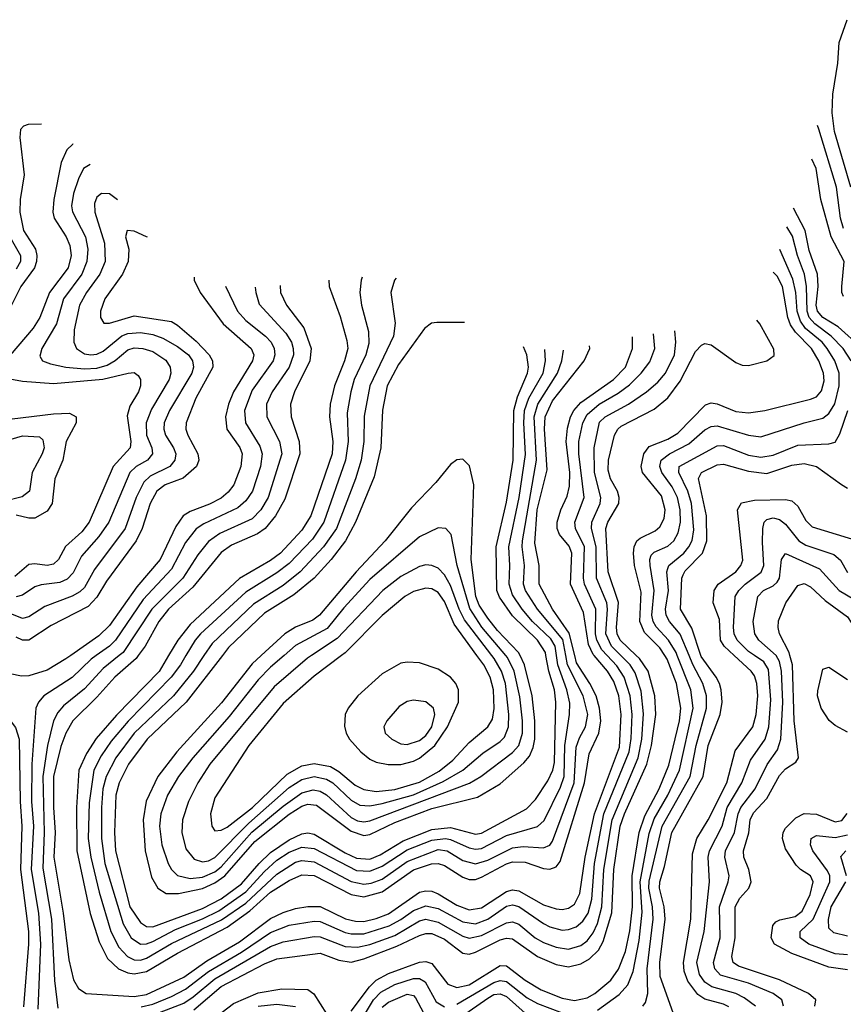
# Model space of a CAD drawing. Header units: inches. Extents: x 990535 to 1117859, y 769386 to 892122.
# Tile 294 of 656: x 1033821 to 1036476, y 878876 to 882050. Entities that reach past the tile are written whole.
import ezdxf

# ---------------------------------------------------------------- set-up
doc = ezdxf.new("R2010")
doc.units = ezdxf.units.IN
doc.header["$MEASUREMENT"] = 0
doc.layers.add('B0837', color=7, linetype='Continuous')
doc.layers.add('B0838', color=7, linetype='Continuous')

msp = doc.modelspace()

# ---------------------------------------------------------------- linework, layer by layer
at = {"layer": 'B0837', "color": 5}
for points, elevation in [([(1033985.3, 880000), (1033970, 879989.2), (1033910, 879952.9), (1033850, 879934.2), (1033826.4, 879933.6), (1033790, 879941), (1033730, 879979.5), (1033710, 879982.3), (1033668.3, 879971.7), (1033645.5, 879950), (1033641.9, 879930), (1033646.9, 879910), (1033670.1, 879870), (1033714.8, 879830), (1033790.1, 879790.1), (1033807.9, 879767.9), (1033818.9, 879730), (1033822.3, 879530), (1033828.3, 879450), (1033823, 879310), (1033848.9, 879110), (1033849.8, 879070), (1033833, 878867)], 4120), ([(1034067.9, 880000), (1034051.6, 879988.4), (1033990, 879929.6), (1033899.2, 879870), (1033881.2, 879850), (1033872.7, 879830), (1033859.8, 879650), (1033859.3, 879530), (1033865.2, 879450), (1033857.9, 879310), (1033881.4, 879170), (1033887.9, 879070), (1033879.6, 878860.4)], 4140), ([(1034142, 880000), (1034090, 879958.8), (1034030, 879893.1), (1033961.9, 879838.1), (1033943.4, 879816.6), (1033930.4, 879790), (1033910.4, 879709.6), (1033895.8, 879610), (1033900.2, 879430), (1033895, 879315), (1033923.6, 879150), (1033932.9, 878952.9), (1033943.5, 878863.5)], 4160), ([(1034203.1, 880000), (1034195.9, 879990), (1034127.8, 879930), (1034070, 879865.5), (1033992.4, 879790), (1033969.7, 879750.3), (1033953.7, 879706.3), (1033929.9, 879610), (1033929.9, 879510.1), (1033935.4, 879430), (1033931.2, 879350), (1033961.4, 879170), (1033978.8, 879018.8), (1033994.9, 878954.9), (1034010, 878926.4), (1034035.3, 878910), (1034190, 878901.3), (1034230, 878906.8), (1034350, 878963.5), (1034424.7, 879015.3), (1034530, 879077.1), (1034630, 879151.8), (1034670, 879171.8), (1034710, 879184.1), (1034750, 879191.4), (1034790, 879190.5), (1034871.2, 879151.2), (1034903.2, 879143.2), (1034930, 879143), (1034970, 879151.8), (1035010, 879167.6), (1035110, 879236.9), (1035130, 879241.7), (1035150, 879239.9), (1035170, 879231.3), (1035230, 879195), (1035270, 879180.5), (1035310, 879186.3), (1035390, 879239.7), (1035410, 879244.7), (1035430, 879241.7), (1035510, 879195.9), (1035550, 879183), (1035570, 879181.4), (1035590, 879185.3), (1035610, 879198.9), (1035627.2, 879232.8), (1035644.1, 879350), (1035673.5, 879490), (1035754.8, 879705.2), (1035760.5, 879810), (1035752.2, 879870), (1035736.8, 879916.8), (1035716, 879950), (1035673.3, 880000)], 4180), ([(1034301.1, 880000), (1034270.9, 879949.1), (1034132.5, 879807.5), (1034067.5, 879732.5), (1034036.1, 879683.9), (1034011.3, 879630), (1034004.2, 879510), (1034005.5, 879370), (1034048.3, 879168.3), (1034076.8, 879076.8), (1034103.8, 879023.8), (1034139.6, 878990), (1034170, 878976.8), (1034190, 878973.5), (1034230, 878981.6), (1034330, 879040.3), (1034490, 879124.2), (1034562.7, 879177.3), (1034630, 879237.3), (1034690, 879275.3), (1034730, 879292.8), (1034770, 879290.7), (1034890, 879229.4), (1034930, 879222.6), (1034990, 879238.4), (1035090, 879308.9), (1035148, 879328), (1035170, 879329.1), (1035190, 879323.4), (1035250, 879285.5), (1035270, 879278), (1035290, 879278.5), (1035310, 879285.3), (1035390, 879328.7), (1035410, 879335), (1035450, 879334), (1035510, 879313.9), (1035530, 879311.5), (1035550, 879318.4), (1035563.8, 879336.2), (1035642, 879590), (1035657.1, 879682.9), (1035688.3, 879750), (1035694.1, 879790), (1035690.1, 879830), (1035679, 879870), (1035659.4, 879910), (1035616.2, 879976.2), (1035610.3, 880000)], 4220), ([(1034357, 880000), (1034339.2, 879970), (1034309, 879930), (1034171, 879789), (1034116, 879724), (1034083.3, 879676.7), (1034060.4, 879630), (1034045.3, 879525.3), (1034042, 879410), (1034050.2, 879350), (1034077.1, 879237.1), (1034114.7, 879110), (1034140.2, 879060.2), (1034168.5, 879030), (1034190, 879019.1), (1034210, 879017.8), (1034230, 879024), (1034310, 879071.8), (1034472, 879148), (1034550, 879201.9), (1034650, 879294.7), (1034710, 879334), (1034730, 879339.7), (1034770, 879335.2), (1034890, 879271.5), (1034930, 879263), (1034954.1, 879265.9), (1034990, 879279), (1035070, 879336.5), (1035170, 879374.3), (1035199, 879370), (1035250, 879339.8), (1035290, 879328.8), (1035330, 879340.8), (1035410, 879380.6), (1035443.9, 879383.9), (1035510, 879380.4), (1035530, 879389.2), (1035538.7, 879401.3), (1035608, 879590), (1035615.3, 879704.7), (1035625.4, 879734.6), (1035644.8, 879770), (1035652.7, 879810), (1035637, 879870), (1035586.7, 879970), (1035581.2, 880000)], 4240), ([(1034414.8, 880000), (1034381, 879950), (1034316.5, 879870), (1034190, 879749.9), (1034130.9, 879670), (1034099.4, 879610), (1034089, 879570), (1034084.3, 879510), (1034084.3, 879410), (1034095.7, 879330), (1034154.7, 879134.7), (1034180.8, 879090), (1034210, 879069.5), (1034230, 879070.1), (1034250, 879077.7), (1034322.8, 879117.2), (1034410, 879150.9), (1034462.8, 879177.2), (1034550, 879238), (1034610, 879303.6), (1034650, 879339.9), (1034690, 879366.5), (1034730, 879382.5), (1034770, 879378.3), (1034906.7, 879306.7), (1034950, 879304.7), (1034990, 879320.6), (1035070, 879373.8), (1035150, 879404.5), (1035193.6, 879410), (1035210, 879407), (1035270, 879380.2), (1035290, 879375.8), (1035310, 879378), (1035390, 879420.4), (1035490, 879449), (1035512.2, 879467.8), (1035564.3, 879575.7), (1035575.8, 879610), (1035578.7, 879710), (1035593.3, 879810), (1035594, 879846), (1035585.3, 879890), (1035555.3, 879970), (1035551.5, 880000)], 4260), ([(1034474.3, 880000), (1034357.3, 879850), (1034231.4, 879730), (1034171.4, 879650), (1034141.7, 879590), (1034130.8, 879550), (1034126.9, 879430), (1034130.3, 879370), (1034175.8, 879190), (1034210, 879139.9), (1034230, 879126.3), (1034250, 879125.4), (1034410, 879184.2), (1034470, 879215.4), (1034536.3, 879263.7), (1034593.1, 879330), (1034630, 879365.2), (1034690, 879405.9), (1034730, 879425.6), (1034750, 879428.4), (1034770, 879423.7), (1034870, 879363.8), (1034906.7, 879346.7), (1034950, 879343.7), (1034982.8, 879357.2), (1035056.8, 879403.2), (1035150, 879439.4), (1035210, 879445.4), (1035290, 879424.7), (1035310, 879427.5), (1035454.4, 879505.6), (1035483.8, 879536.2), (1035524.1, 879595.9), (1035539.8, 879630), (1035544.9, 879655.1), (1035549.6, 879850), (1035545.2, 879890), (1035526.5, 879950), (1035517.6, 880000)], 4280), ([(1034212.6, 878867.4), (1034250, 878876.5), (1034310, 878901.3), (1034355.7, 878924.3), (1034430, 878981.8), (1034536.5, 879043.5), (1034630, 879107.1), (1034690, 879131), (1034770, 879143.6), (1034790, 879142.4), (1034870, 879107.3), (1034890, 879102.5), (1034930, 879103.3), (1035011.6, 879128.4), (1035050, 879149.2), (1035090, 879178.4), (1035130, 879192.8), (1035170, 879184.4), (1035250, 879141.8), (1035290, 879135.2), (1035330, 879150), (1035390, 879191.8), (1035410, 879196.8), (1035430, 879191.4), (1035510, 879135.8), (1035530, 879125.6), (1035570, 879115.2), (1035590, 879116.3), (1035614.6, 879125.4), (1035636.5, 879143.5), (1035653.5, 879170), (1035665.2, 879214.8), (1035673.9, 879330), (1035704.5, 879490), (1035785.9, 879690), (1035792.3, 879732.3), (1035795, 879810), (1035789, 879870), (1035770.2, 879930), (1035746.5, 879966.5), (1035715.2, 880000)], 4160), ([(1034599.5, 880000), (1034570, 879973), (1034472, 879848), (1034327.4, 879690), (1034266.3, 879610), (1034229, 879531), (1034218.8, 879470), (1034224.9, 879370), (1034245.6, 879285.6), (1034265.8, 879250), (1034293.3, 879233.3), (1034332.7, 879232.7), (1034410, 879249.1), (1034450, 879267.5), (1034482.1, 879290), (1034579.4, 879400.6), (1034690, 879488.4), (1034730, 879514), (1034750, 879521.3), (1034778, 879518), (1034890, 879433.8), (1034930, 879420.3), (1034950, 879422.6), (1035030, 879461.9), (1035150, 879507.2), (1035296.8, 879543.2), (1035370, 879586.1), (1035445.9, 879654.1), (1035464.1, 879675.9), (1035476.4, 879703.6), (1035481.5, 879730), (1035481.4, 879790), (1035472.7, 879870), (1035448.1, 879970), (1035433.9, 880000)], 4320), ([(1034230, 878833.5), (1034350, 878879.4), (1034380.5, 878899.5), (1034450, 878958.1), (1034630, 879062.1), (1034670, 879077.3), (1034770, 879094.4), (1034790, 879093.1), (1034870, 879062.5), (1034910, 879059.7), (1034950, 879068.9), (1035030, 879098), (1035110, 879145.2), (1035130, 879150), (1035170, 879140.5), (1035250, 879095), (1035270, 879089.3), (1035310, 879097.3), (1035390, 879138.8), (1035410, 879141.7), (1035430, 879134.4), (1035483, 879090), (1035510, 879074.6), (1035550, 879059.6), (1035590, 879053.1), (1035630, 879065.5), (1035650, 879080.3), (1035670, 879106.2), (1035683.6, 879136.4), (1035697.6, 879190), (1035704, 879310), (1035730.6, 879470), (1035814.5, 879670), (1035826.2, 879730), (1035831.9, 879811.9), (1035824.8, 879884.8), (1035804.8, 879944.8), (1035789.3, 879970), (1035759.2, 880000)], 4140), ([(1034673.2, 880000), (1034630, 879962.6), (1034590, 879921.7), (1034496.3, 879803.7), (1034378.8, 879670), (1034333.4, 879610), (1034297.8, 879550), (1034276, 879490), (1034271.9, 879450), (1034279.6, 879390), (1034299.3, 879330), (1034310.6, 879310), (1034330, 879290.6), (1034370, 879281), (1034410, 879285.2), (1034450, 879303.2), (1034470, 879319.2), (1034569.3, 879430.7), (1034670, 879514), (1034730, 879557.1), (1034766.8, 879566.8), (1034790, 879562.8), (1034810.5, 879550.5), (1034890, 879478.2), (1034910, 879467.4), (1034930, 879463.9), (1034950, 879467.3), (1035271.3, 879588.7), (1035307.2, 879610), (1035410, 879687), (1035430, 879709.7), (1035442.4, 879750), (1035442.3, 879790), (1035433.6, 879866.4), (1035415, 879950), (1035393.5, 879993.5), (1035388.1, 880000)], 4340), ([(1034761.6, 880000), (1034748.6, 879991.4), (1034641.1, 879898.9), (1034433.9, 879650), (1034394.9, 879590), (1034364.9, 879530), (1034345.9, 879470), (1034343.1, 879430), (1034356.9, 879376.9), (1034383.9, 879343.9), (1034410, 879334.6), (1034430, 879337.8), (1034450, 879348.8), (1034560, 879460), (1034690, 879574.2), (1034730, 879600.3), (1034770, 879610.3), (1034810, 879601.6), (1034830, 879589.5), (1034890, 879533.3), (1034917.8, 879517.8), (1034950, 879515.2), (1034990, 879522.7), (1035090, 879551), (1035185.9, 879594.1), (1035249.1, 879630.9), (1035314.2, 879685.8), (1035370, 879722.6), (1035383.6, 879736.4), (1035396.8, 879770), (1035397.5, 879810), (1035386.7, 879910), (1035374.3, 879950), (1035350.6, 879990), (1035343, 880000)], 4360), ([(1034382, 878858), (1034470, 878933.1), (1034610, 879006.5), (1034650, 879022.6), (1034790, 879040.2), (1034850, 879017.8), (1034890, 879011.6), (1034930, 879022.1), (1035037.2, 879062.8), (1035110, 879097.6), (1035130, 879103.9), (1035150, 879103.4), (1035190, 879085.7), (1035250, 879040.8), (1035270, 879037.8), (1035290, 879043.4), (1035370, 879083.9), (1035390, 879089.2), (1035410, 879087.2), (1035490, 879029.3), (1035550, 879004), (1035590, 878996.2), (1035630, 879005.7), (1035658.1, 879021.9), (1035686.7, 879050), (1035702.3, 879077.7), (1035729.4, 879170.6), (1035736, 879310), (1035757.3, 879450), (1035770.3, 879490), (1035842.6, 879650), (1035857.4, 879710), (1035872, 879810), (1035868.1, 879870), (1035846.7, 879950), (1035819.3, 879990), (1035808.9, 880000)], 4120), ([(1034858.2, 880000), (1034770, 879933.4), (1034670, 879845.1), (1034559.9, 879710), (1034450, 879540.8), (1034435.7, 879490), (1034440.1, 879450), (1034450, 879434.7), (1034470, 879437.1), (1034490, 879446.4), (1034571.2, 879510), (1034682.7, 879617.3), (1034730, 879644.6), (1034770, 879652), (1034822.5, 879642.5), (1034850, 879626.6), (1034902.1, 879582.1), (1034930, 879567.7), (1034970, 879562.2), (1035030, 879568.4), (1035110, 879592.3), (1035173.2, 879626.8), (1035217.6, 879662.4), (1035270, 879719.9), (1035329.7, 879770.3), (1035344.8, 879795.2), (1035350.8, 879829.2), (1035348.3, 879890), (1035338, 879930), (1035316.9, 879970), (1035295.2, 880000)], 4380), ([(1034890, 878853.2), (1034948.3, 878931.7), (1034970, 878953.5), (1035010, 878975), (1035110, 879011.1), (1035130, 879013.4), (1035150, 879006.9), (1035200.8, 878940.8), (1035230, 878929.5), (1035270, 878938.5), (1035370, 879000.7), (1035390, 878999.9), (1035450, 878953.6), (1035502.1, 878922.1), (1035570, 878895.5), (1035610, 878888.3), (1035650, 878896), (1035675.1, 878910), (1035726.2, 878953.8), (1035751.5, 878988.5), (1035773.8, 879046.2), (1035787.6, 879112.4), (1035796.2, 879190), (1035795.6, 879290), (1035817.8, 879430), (1035836.5, 879483.5), (1035883, 879570), (1035913.7, 879646.3), (1035947.7, 879790), (1035952.4, 879830), (1035938.5, 879910), (1035908.4, 879988.4), (1035900.9, 880000)], 4080), ([(1035683.2, 878856.8), (1035753.2, 878906.8), (1035782, 878938), (1035798.6, 878981.4), (1035818.1, 879081.9), (1035827.4, 879172.6), (1035821.7, 879270), (1035850, 879425.9), (1035866.3, 879473.7), (1035910.5, 879550), (1035947.7, 879630), (1035992.6, 879830), (1035984.9, 879890), (1035941, 880000)], 4060), ([(1035830.3, 878869.7), (1035838.5, 878881.4), (1035846.1, 878910), (1035843.7, 878990), (1035862.8, 879150), (1035861, 879190), (1035849.3, 879250), (1035850, 879272.3), (1035892.2, 879450), (1035982, 879610), (1036002.1, 879710), (1036035.2, 879830), (1036034.6, 879870), (1036023.4, 879910), (1035990.9, 879970.9), (1035978.8, 880000)], 4040), ([(1035933.2, 878833.2), (1035885.8, 878965.8), (1035884.2, 879010), (1035902.3, 879150), (1035898.4, 879190), (1035883.8, 879250), (1035885.1, 879270), (1035900.2, 879319.8), (1035923, 879430), (1036023.9, 879610), (1036040, 879710), (1036079.3, 879810), (1036086.1, 879850), (1036082.8, 879890), (1036076.6, 879910), (1036066.8, 879930), (1036017.5, 879997.5), (1036016.7, 880000)], 4020), ([(1036107.5, 878867.5), (1036090, 878876.4), (1036030, 878892.3), (1036006.8, 878906.8), (1035975.3, 878950), (1035962.6, 878982.6), (1035960.5, 879010), (1035985.1, 879150), (1035990, 879361.3), (1036004.3, 879410), (1036040.5, 879470), (1036100.5, 879590), (1036127.2, 879692.8), (1036184.1, 879770), (1036195.4, 879810), (1036200.5, 879870), (1036197.8, 879910), (1036190, 879934.5), (1036178.8, 879950), (1036124.7, 880000)], 3980), ([(1036193.4, 878870), (1036156.8, 878896.8), (1036129.2, 878910), (1036052.5, 878932.5), (1036030, 878946.9), (1036012.2, 878972.2), (1036004.4, 879010), (1036027.1, 879110), (1036044.6, 879270), (1036041, 879350), (1036044.5, 879370), (1036085.9, 879450), (1036102.1, 879510), (1036148.5, 879590), (1036177.1, 879662.9), (1036224.4, 879730), (1036235.7, 879770), (1036242.7, 879857.3), (1036234.6, 879954.6), (1036219.6, 879979.6), (1036189.5, 880000)], 3960), ([(1036283.6, 878870), (1036277.5, 878890), (1036249.9, 878910), (1036170, 878944), (1036080.6, 878970), (1036061.5, 878990), (1036057.6, 879010), (1036079.3, 879090), (1036077.1, 879190), (1036105.1, 879270), (1036108, 879290), (1036093.9, 879350), (1036096.4, 879370), (1036125.1, 879430), (1036136.8, 879490), (1036145.9, 879510), (1036192.5, 879570), (1036230.9, 879649.1), (1036264.2, 879695.8), (1036275.1, 879730), (1036280.9, 879850), (1036277.1, 879950), (1036270, 879980.8), (1036260.1, 880000)], 3940), ([(1036384.2, 878870), (1036387.7, 878890), (1036364.4, 878910), (1036270, 878954.6), (1036138.4, 878998.4), (1036121.3, 879010), (1036116.9, 879030), (1036128, 879090), (1036128, 879190), (1036142.1, 879217.9), (1036171.3, 879250), (1036179, 879270), (1036172.1, 879310), (1036155.8, 879350), (1036154.6, 879370), (1036171.4, 879428.6), (1036175.9, 879470), (1036186.9, 879493.1), (1036230, 879539.7), (1036270, 879613), (1036290, 879634.7), (1036323.2, 879656.8), (1036331.4, 879670), (1036318.1, 879790), (1036312.4, 879970), (1036303.9, 880000)], 3920), ([(1036490, 879752.5), (1036450, 879774.1), (1036430.9, 879790.9), (1036404.7, 879830), (1036393.3, 879870), (1036393.7, 879886.3), (1036410, 879955.6), (1036430, 879962.5), (1036490, 879923)], 3880), ([(1036490, 878986.8), (1036430, 878995.2), (1036310, 879039), (1036254.4, 879070), (1036243.5, 879090), (1036249.1, 879130), (1036258.8, 879141.2), (1036271.9, 879148.1), (1036320.9, 879159.1), (1036343.9, 879176.1), (1036368.9, 879230), (1036379.2, 879270), (1036369.9, 879290), (1036337.9, 879310), (1036324.1, 879324.1), (1036290, 879376.8), (1036279.8, 879410), (1036282.5, 879430), (1036290, 879443), (1036323.1, 879476.8), (1036350, 879490.6), (1036390, 879488.3), (1036450, 879464.3), (1036471.3, 879468.7), (1036489.1, 879490.9)], 3880), ([(1036490, 879035.1), (1036450, 879038.6), (1036365, 879070), (1036336.9, 879090), (1036337.5, 879110), (1036378.8, 879150), (1036432.8, 879270), (1036432.8, 879290), (1036425.6, 879305.6), (1036377.4, 879370), (1036370.4, 879390), (1036372.3, 879410), (1036390, 879419.6), (1036450, 879413.3), (1036490, 879422.2)], 3860), ([(1036486.3, 879290), (1036467.8, 879352.2), (1036484.3, 879370)], 3840), ([(1036490, 879095.4), (1036445.8, 879105.8), (1036430, 879121.5), (1036428.9, 879148.9), (1036437.2, 879190), (1036484.5, 879270)], 3840), ([(1034912.8, 878810), (1034961.1, 878890), (1034985.2, 878914.8), (1035030, 878939.7), (1035090, 878959.1), (1035110, 878958.4), (1035127.6, 878947.6), (1035163.7, 878883.7), (1035190, 878868)], 4060), ([(1035230, 878875.7), (1035350, 878946.2), (1035370, 878952.3), (1035390, 878948.9), (1035456.8, 878896.8), (1035490, 878877.9), (1035570, 878847.7)], 4060), ([(1034473.2, 878850), (1034510, 878877.8), (1034590, 878912.8), (1034665.8, 878925.8), (1034750, 878923.8), (1034769.5, 878909.5), (1034810, 878845.4)], 4080), ([(1034990, 878866.9), (1035010, 878882.2), (1035070, 878908.3), (1035090, 878903.6), (1035097, 878897), (1035131.6, 878831.6)], 4040), ([(1035210, 878811.7), (1035330, 878895.6), (1035350, 878907.2), (1035370, 878909.6), (1035390, 878901.1), (1035450, 878847.5)], 4040), ([(1034590, 878869.8), (1034650, 878876.4), (1034710, 878868.6)], 4060)]:
    msp.add_lwpolyline(points, dxfattribs=dict(at, elevation=elevation))
for points, elevation in [([(1035070, 879979), (1035050, 879975.2), (1034990, 879940.7), (1034911.5, 879870), (1034879.8, 879830), (1034870.1, 879809.9), (1034867.6, 879772.4), (1034873.8, 879750), (1034884.3, 879730), (1034920.8, 879690), (1034950, 879666.1), (1034970, 879656.2), (1035008.9, 879648.9), (1035050, 879648.8), (1035090, 879659.1), (1035110, 879669), (1035159.6, 879710), (1035200.1, 879770), (1035235.8, 879850), (1035235.4, 879890), (1035226.7, 879910), (1035210, 879929.9), (1035170, 879956.5), (1035110, 879976.5)], 4420), ([(1035090, 879855.8), (1035070, 879851.8), (1035044, 879836.1), (1035004.6, 879790), (1034994.6, 879770), (1034999.6, 879750), (1035020.2, 879730), (1035050, 879715.5), (1035070, 879712.8), (1035110, 879725.8), (1035130, 879742.2), (1035149.9, 879770), (1035159.7, 879810), (1035155.4, 879830), (1035130, 879851.1)], 4440)]:
    msp.add_lwpolyline(points, close=True, dxfattribs=dict(at, elevation=elevation))
at = {"layer": 'B0838', "color": 5}
for points, elevation in [([(1036500.4, 881510), (1036447.5, 881690), (1036440.5, 881750), (1036441.9, 881810), (1036458.7, 881910), (1036463.1, 881976.9), (1036488.5, 882050)], 3940), ([(1033890.9, 881713.2), (1033848.1, 881711.9), (1033833.5, 881706.5), (1033823.8, 881696.2), (1033821, 881670), (1033835.5, 881550), (1033821.9, 881470), (1033821.4, 881430), (1033833.4, 881370), (1033871.4, 881310), (1033876.2, 881290), (1033875, 881270), (1033868.3, 881250), (1033824.7, 881190), (1033794.8, 881130)], 3980), ([(1036476.3, 881376.3), (1036466.7, 881410), (1036454, 881510), (1036397.5, 881697.5), (1036392.8, 881708.4)], 3960), ([(1033992.8, 881648.9), (1033991.7, 881648.3), (1033972.6, 881630), (1033955, 881590), (1033931.4, 881470), (1033928.1, 881430), (1033932, 881410), (1033970.4, 881350), (1033982.1, 881322.1), (1033986.6, 881290), (1033976.8, 881250), (1033917.5, 881170), (1033885.8, 881090), (1033864.7, 881055.3), (1033790, 880968)], 4020), ([(1034048.5, 881583.4), (1034026.9, 881570), (1034010, 881536.8), (1033994.7, 881490), (1033987.8, 881450), (1033990.9, 881430.9), (1034032.9, 881350), (1034040.3, 881310), (1034037.6, 881270), (1034021.3, 881230), (1033962.5, 881150), (1033939.4, 881070), (1033891.8, 880990), (1033885.6, 880965.6), (1033894.9, 880950), (1033920.7, 880940.7), (1033969.8, 880929.8), (1034030, 880924.3), (1034070, 880926.6), (1034103.3, 880936.7), (1034128.8, 880951.2), (1034170, 880985.8), (1034190, 880991.6), (1034217.4, 880990), (1034250, 880979.9), (1034292.3, 880952.3), (1034306.5, 880930), (1034308.4, 880910), (1034302.9, 880890), (1034245.4, 880794.6), (1034228.6, 880750), (1034230.1, 880710), (1034246.6, 880670), (1034249.2, 880650), (1034233.3, 880630), (1034196.6, 880610), (1034175.7, 880590), (1034108.1, 880430), (1034076.1, 880383.9), (1034020, 880320), (1033993, 880267), (1033974.1, 880245.9), (1033950, 880235.5), (1033890, 880228.4), (1033870, 880221.1), (1033830, 880195.2), (1033810, 880189.3)], 4040), ([(1036477.1, 881157.1), (1036471.4, 881170), (1036470.9, 881190), (1036478.9, 881270), (1036436.7, 881350), (1036404, 881470), (1036388.4, 881570), (1036374.9, 881600.2)], 3980), ([(1034136.2, 881469.3), (1034110, 881488.8), (1034084.5, 881490), (1034070, 881477.8), (1034062.3, 881457.7), (1034062.9, 881430), (1034093.9, 881330), (1034096.1, 881270), (1034079.3, 881230), (1034036.4, 881170), (1034013.9, 881130), (1033996.5, 881050), (1033995.3, 881010), (1034004.5, 880990), (1034030, 880973.2), (1034050, 880969.3), (1034070, 880972), (1034090, 880981.4), (1034150, 881030.3), (1034170, 881038.4), (1034210, 881041.9), (1034250, 881035.1), (1034282.8, 881022.8), (1034330, 880996.6), (1034365.4, 880970), (1034378.5, 880950), (1034381.4, 880930), (1034375.7, 880910), (1034303.7, 880790), (1034286.8, 880750), (1034285.4, 880730), (1034290.8, 880710), (1034316.6, 880670), (1034324.4, 880650), (1034321.4, 880630), (1034305.3, 880610), (1034241.8, 880578.2), (1034220.7, 880559.3), (1034196.2, 880510), (1034160.7, 880410), (1034062.6, 880277.4), (1034030, 880219.7), (1034015, 880205), (1033990, 880191.1), (1033902.3, 880157.7), (1033850, 880124.9), (1033830, 880119.7), (1033710, 880168.2)], 4060), ([(1036533.3, 880993.3), (1036459.5, 881059.5), (1036410, 881090.4), (1036393.2, 881110), (1036389, 881130), (1036395.1, 881190), (1036392.9, 881230), (1036366.4, 881306.4), (1036353.7, 881370), (1036315.7, 881442.9)], 4020), ([(1034233.2, 881348.9), (1034229.6, 881349.6), (1034190, 881368.4), (1034167.3, 881370), (1034162.2, 881350), (1034172.9, 881310), (1034170.9, 881270), (1034152.1, 881230), (1034094.9, 881150), (1034081.3, 881110), (1034081, 881090), (1034091.7, 881071.7), (1034110, 881071.3), (1034190, 881094.8), (1034310, 881076.5), (1034330, 881065.1), (1034390, 881013.3), (1034431.6, 880970), (1034442.4, 880950), (1034443.4, 880930), (1034389.2, 880830), (1034357.2, 880750), (1034356.5, 880730), (1034363.5, 880710), (1034395.5, 880650), (1034398.3, 880630), (1034390.5, 880610), (1034348.3, 880571.7), (1034290, 880549.9), (1034263.1, 880530), (1034241.1, 880490), (1034215.9, 880410), (1034196.4, 880370), (1034100.3, 880239.7), (1034070, 880188.7), (1034041.4, 880158.6), (1033922.8, 880097.2), (1033850, 880049.9), (1033829.5, 880049.5), (1033810, 880059.1)], 4080), ([(1036501.6, 880950), (1036475.2, 880990), (1036437.5, 881030), (1036384.4, 881070), (1036366.5, 881090), (1036359.2, 881110), (1036357.6, 881190), (1036350.8, 881230), (1036328.2, 881290), (1036312.5, 881352.5), (1036294, 881381.7)], 4040), ([(1033788.6, 881350), (1033823, 881290), (1033823.5, 881270), (1033810, 881245.3)], 3960), ([(1035941, 880000), (1035937, 880010), (1035913, 880050), (1035872.9, 880092.9), (1035863.4, 880110), (1035859.3, 880130), (1035866.8, 880210), (1035853.7, 880290), (1035852.1, 880310), (1035856.3, 880323.7), (1035866.5, 880333.5), (1035910, 880352.9), (1035929.5, 880370), (1035944.2, 880395.8), (1035951.3, 880430), (1035949.7, 880470), (1035941.2, 880510), (1035924.4, 880544.4), (1035891.1, 880590), (1035884.9, 880610), (1035888.9, 880630), (1035915.3, 880650), (1035977.9, 880682.1), (1036030, 880727.4), (1036050, 880738.8), (1036070, 880740.6), (1036170, 880710.1), (1036210, 880705.4), (1036350, 880750.8), (1036410, 880765.4), (1036430, 880780.1), (1036448.7, 880811.3), (1036462.3, 880870), (1036462.9, 880910), (1036448.4, 880950), (1036424.1, 880990), (1036407.7, 881010), (1036354.8, 881054.8), (1036337.7, 881077.7), (1036327.5, 881110), (1036322.9, 881170), (1036313.9, 881213.9), (1036271.9, 881309)], 4060), ([(1035900.9, 880000), (1035884.8, 880024.8), (1035834.7, 880074.7), (1035820.5, 880110), (1035824.1, 880204.1), (1035803, 880290), (1035799.5, 880330), (1035802.4, 880350), (1035810.4, 880369.6), (1035821.3, 880378.7), (1035870, 880402.2), (1035884.6, 880415.4), (1035898.2, 880441.8), (1035901.8, 880470), (1035890, 880514.5), (1035829.3, 880590), (1035824.5, 880610), (1035833.3, 880650), (1035850, 880673.5), (1035910, 880697.7), (1035942.5, 880717.5), (1036032, 880808), (1036050, 880815.3), (1036070, 880811.6), (1036130, 880786.4), (1036170, 880782.8), (1036223.6, 880790), (1036370, 880826.1), (1036390, 880834.3), (1036406.1, 880853.9), (1036414.2, 880885.8), (1036412.8, 880910), (1036397.7, 880950), (1036374.1, 880990), (1036322.1, 881042.1), (1036306.2, 881066.2), (1036297.6, 881090), (1036280.5, 881190), (1036262.8, 881222.8), (1036250.3, 881236.2)], 4080), ([(1034383.6, 881219.4), (1034383.1, 881210), (1034403, 881170), (1034476.9, 881070), (1034567, 880990), (1034575.4, 880970), (1034571.4, 880950), (1034510.3, 880850), (1034493.7, 880810), (1034484.3, 880770), (1034489.1, 880730), (1034530.4, 880670.4), (1034538.1, 880650), (1034533.5, 880610), (1034510.8, 880550), (1034493, 880527), (1034470, 880507.6), (1034432.4, 880487.6), (1034370, 880464.9), (1034347.6, 880450), (1034323.9, 880416.1), (1034273.5, 880310), (1034198.7, 880221.3), (1034110, 880096.9), (1034076, 880064), (1033985.3, 880000)], 4120), ([(1034817.8, 881210.3), (1034818.9, 881190), (1034853.6, 881093.6), (1034876.1, 881016.1), (1034878.3, 880990), (1034867.8, 880950), (1034835.8, 880870), (1034821.6, 880810), (1034820.2, 880770), (1034830.3, 880690), (1034828.3, 880650), (1034759.7, 880450), (1034730, 880404.2), (1034661.3, 880330), (1034630, 880306.7), (1034530, 880247.9), (1034370, 880100.4), (1034330.8, 880050), (1034301.1, 880000)], 4220), ([(1034925.5, 881219.8), (1034921.9, 881210), (1034918, 881170), (1034923.1, 881130), (1034944.9, 881044.9), (1034946.3, 881006.3), (1034936.7, 880970), (1034898.8, 880890), (1034888.1, 880850), (1034877, 880783), (1034879.4, 880690), (1034871.8, 880630), (1034801.4, 880430), (1034764.4, 880375.6), (1034690, 880297), (1034650, 880266.5), (1034550, 880204.1), (1034404.1, 880070), (1034386.6, 880050), (1034357, 880000)], 4240), ([(1035035.1, 881217.2), (1035029, 881210), (1035017.9, 881170), (1035031.4, 881071.4), (1035025.8, 881030), (1034949.8, 880870), (1034931.4, 880771.4), (1034930.3, 880690), (1034921.5, 880630), (1034903.9, 880570), (1034841.8, 880410), (1034800.1, 880350), (1034725.2, 880270), (1034670, 880226.2), (1034574.6, 880165.4), (1034441, 880039), (1034414.8, 880000)], 4260), ([(1034484.2, 881190.8), (1034523, 881110), (1034550, 881080.1), (1034613.2, 881030), (1034631.1, 881010), (1034641, 880990), (1034643.5, 880970), (1034637.8, 880950), (1034570, 880855.7), (1034546.1, 880790), (1034549, 880750), (1034594.6, 880674.6), (1034602.6, 880650), (1034596.8, 880610), (1034571.3, 880530), (1034550, 880498.5), (1034524, 880476), (1034414.8, 880425.2), (1034390, 880408.3), (1034355.8, 880364.2), (1034310, 880278.9), (1034219.5, 880180.5), (1034129.8, 880050), (1034110, 880029.9), (1034067.9, 880000)], 4140), ([(1034579.9, 881187.4), (1034582.1, 881170), (1034593.2, 881133.2), (1034679.4, 881039.4), (1034696.8, 881010), (1034702.6, 880990), (1034703.1, 880970), (1034689.8, 880930), (1034635, 880850), (1034617, 880810), (1034617.6, 880770), (1034658.2, 880690), (1034666.4, 880650), (1034621.7, 880510), (1034598.1, 880470), (1034570, 880441.2), (1034466.4, 880393.6), (1034430, 880367.6), (1034394.8, 880325.2), (1034346.7, 880250), (1034247.2, 880150), (1034154.6, 880010), (1034142, 880000)], 4160), ([(1034660.7, 881192.8), (1034662.2, 881170), (1034681.4, 881130), (1034737.1, 881057.1), (1034760.9, 880990), (1034756.4, 880950), (1034707.1, 880850), (1034694.3, 880810), (1034695.9, 880770), (1034721.4, 880690), (1034723.9, 880650), (1034675.7, 880504.3), (1034646.1, 880450), (1034611.8, 880410), (1034587.6, 880392.4), (1034503.6, 880356.4), (1034470, 880332), (1034379.5, 880220.5), (1034300.9, 880150), (1034269.1, 880110), (1034224.9, 880030), (1034203.1, 880000)], 4180), ([(1035255.4, 881073.5), (1035165.8, 881074.2), (1035148.8, 881071.2), (1035125.9, 881054.1), (1035041.7, 880938.3), (1035006.1, 880870), (1034990.8, 880790.8), (1034985.2, 880670), (1034963.8, 880576.2), (1034903.9, 880430), (1034870.9, 880370), (1034824.8, 880310), (1034770, 880249.3), (1034704.2, 880195.8), (1034610, 880136.2), (1034494.3, 880025.7), (1034474.3, 880000)], 4280), ([(1035808.9, 880000), (1035757, 880050), (1035747.4, 880070), (1035745.1, 880090), (1035750.9, 880170.9), (1035717.9, 880270), (1035710.7, 880410), (1035716.5, 880430), (1035752.2, 880490), (1035753.9, 880510), (1035748.4, 880530), (1035725.3, 880570), (1035718.1, 880598.1), (1035719.1, 880630), (1035739, 880710), (1035749.5, 880730), (1035760.5, 880739.5), (1035865.9, 880794.1), (1035910, 880831.3), (1035950, 880884.1), (1035999.2, 880980.8), (1036019, 881001), (1036030, 881006.1), (1036050, 881001.8), (1036130, 880945.2), (1036150, 880936.1), (1036170, 880935.5), (1036230, 880950.1), (1036252.9, 880967.1), (1036252.4, 880987.6), (1036206.6, 881070), (1036197.3, 881080.8)], 4120), ([(1035759.2, 880000), (1035729.1, 880030), (1035710.1, 880070), (1035716.3, 880150), (1035713.8, 880170), (1035680.6, 880250), (1035679, 880350), (1035664.3, 880410), (1035665.5, 880430), (1035692.5, 880490), (1035694.9, 880510), (1035674.3, 880590), (1035672.5, 880670), (1035690, 880752.9), (1035708.6, 880770), (1035783.6, 880810), (1035841.8, 880850), (1035878.7, 880881.3), (1035902.8, 880910), (1035931.7, 880970), (1035936.4, 881010), (1035932.8, 881046.4)], 4140), ([(1035673.3, 880000), (1035670, 880003.9), (1035655.2, 880035.2), (1035639, 880139), (1035597.1, 880230), (1035601.3, 880330), (1035592.8, 880352.8), (1035560.8, 880390), (1035554.2, 880410), (1035554, 880430), (1035565.3, 880470), (1035586.1, 880513.9), (1035593.7, 880546.3), (1035595, 880590), (1035582.5, 880690), (1035586.9, 880733.1), (1035596.7, 880770), (1035607, 880790), (1035630, 880816.3), (1035735.1, 880890), (1035773.9, 880930), (1035796.4, 880990), (1035796.9, 881027.4)], 4180), ([(1035715.2, 880000), (1035698.2, 880018.2), (1035681.1, 880050), (1035677, 880070), (1035678, 880150), (1035642.2, 880230), (1035639, 880250), (1035641.3, 880350), (1035613.1, 880410), (1035610.2, 880430), (1035640.2, 880510), (1035623.2, 880650), (1035623.1, 880690), (1035636.3, 880750), (1035650, 880777.5), (1035689.2, 880810.8), (1035750, 880845.7), (1035786.8, 880873.2), (1035824.8, 880910), (1035852.8, 880947.2), (1035868.1, 880990), (1035864.2, 881037.5)], 4160), ([(1035517.6, 880000), (1035515.8, 880010), (1035490.8, 880050), (1035410, 880128.2), (1035367.9, 880187.9), (1035359.7, 880210), (1035357, 880350), (1035390, 880494.4), (1035411.3, 880630), (1035413.7, 880790), (1035425.6, 880834.4), (1035457.7, 880910), (1035460.8, 880930), (1035456.1, 880970), (1035445.1, 880994.9)], 4280), ([(1035551.5, 880000), (1035547.7, 880030), (1035533.4, 880053.4), (1035474.5, 880110), (1035441.3, 880150), (1035410, 880195.8), (1035398.7, 880230), (1035401.3, 880290), (1035397.5, 880350), (1035431.4, 880510), (1035451.6, 880648.4), (1035446.2, 880750), (1035448.3, 880790), (1035462.7, 880830), (1035508.7, 880910), (1035516.3, 880950), (1035513.5, 880987)], 4260), ([(1035581.2, 880000), (1035571.8, 880051.8), (1035490.7, 880150), (1035451.5, 880210), (1035445.1, 880230), (1035448.7, 880290), (1035440.4, 880350), (1035441.7, 880370), (1035486.6, 880630), (1035479.5, 880770), (1035491.3, 880810), (1035554.9, 880910), (1035568.8, 880950), (1035573.8, 880984.4)], 4240), ([(1035610.3, 880000), (1035592.4, 880072.4), (1035538.1, 880150), (1035496, 880230), (1035495.6, 880290), (1035482, 880362), (1035489.5, 880470), (1035521.6, 880598.4), (1035513.3, 880730), (1035515.3, 880770), (1035538.6, 880821.4), (1035641, 880950), (1035658.5, 880990), (1035658.4, 880998.1)], 4220), ([(1033740.6, 880900.6), (1033830, 880885), (1033930, 880877.1), (1034088.6, 880891.4), (1034170.6, 880910.6), (1034190, 880912.3), (1034203.1, 880903.1), (1034210.1, 880890), (1034210.6, 880870), (1034203.8, 880850), (1034176.3, 880803.7), (1034167.3, 880772.7), (1034178.7, 880690), (1034176.6, 880670), (1034122, 880610), (1034044.9, 880430), (1034021, 880399), (1033968.4, 880351.6), (1033946.3, 880310), (1033930, 880294.7), (1033910, 880290.6), (1033870, 880296.2), (1033850, 880294.1), (1033805.6, 880254.4)], 4020), ([(1035978.8, 880000), (1035950, 880069.5), (1035915.4, 880110), (1035905.1, 880130), (1035903.1, 880150), (1035912.8, 880210), (1035907.2, 880270), (1035910, 880280.2), (1035913.7, 880290), (1035961.6, 880330), (1035978.4, 880350), (1035988.8, 880371.2), (1035994.7, 880405.3), (1035987.2, 880490), (1035975.2, 880530), (1035945.5, 880590), (1035947.4, 880610), (1036070, 880676.1), (1036090, 880677.4), (1036170, 880646.3), (1036210, 880639.5), (1036250, 880646.5), (1036330, 880677.9), (1036430, 880682.7), (1036450, 880687.8), (1036465.1, 880714.9), (1036490.3, 880789.7)], 4040), ([(1033796.9, 880763.1), (1033930, 880779.5), (1033981, 880781), (1034002.7, 880770), (1034002.6, 880750), (1033970.5, 880690), (1033959.9, 880630), (1033933.8, 880570), (1033925.5, 880490), (1033910, 880466), (1033870, 880443.3), (1033850, 880442.5), (1033810, 880452.2)], 3980), ([(1033730, 880679.1), (1033830, 880708.2), (1033884.7, 880704.7), (1033895, 880695), (1033899.4, 880670), (1033893.4, 880650), (1033861.5, 880590), (1033852, 880530), (1033828.4, 880511.6), (1033770, 880496.7)], 3960), ([(1035433.9, 880000), (1035429.2, 880010), (1035361.3, 880081.3), (1035330, 880120.9), (1035302.2, 880162.2), (1035291, 880190), (1035276.7, 880310), (1035285.5, 880550), (1035271.5, 880611.5), (1035250, 880633.5), (1035230, 880631), (1035210, 880616), (1035162.1, 880557.9), (1035083.7, 880476.3), (1034998.8, 880370), (1034905.8, 880270), (1034787, 880130), (1034766.3, 880113.7), (1034710, 880091), (1034675.8, 880070), (1034599.5, 880000)], 4320), ([(1036016.7, 880000), (1035988.3, 880088.3), (1035951.6, 880150), (1035955.7, 880250), (1035959.6, 880260.4), (1035966.7, 880273.3), (1036022.4, 880330), (1036035.9, 880370), (1036035, 880450), (1036009.1, 880570.9), (1036019.4, 880590), (1036070, 880614.9), (1036090, 880617.2), (1036170, 880594.5), (1036230, 880587), (1036310, 880614.1), (1036350, 880619.6), (1036390, 880609.7), (1036470, 880551), (1036490, 880540.2)], 4020), ([(1036124.7, 880000), (1036092.2, 880030), (1036080.3, 880050), (1036076.5, 880116.5), (1036057, 880170), (1036059.3, 880210), (1036072.2, 880230), (1036129.9, 880270), (1036146.2, 880290), (1036152.2, 880307.8), (1036135.2, 880470), (1036148, 880492), (1036190, 880500.7), (1036290, 880502.8), (1036310, 880498.5), (1036330, 880481.4), (1036355.5, 880435.5), (1036375.4, 880415.4), (1036530, 880367.6)], 3980), ([(1036189.5, 880000), (1036170, 880013.2), (1036134.2, 880050), (1036124.8, 880070), (1036122.6, 880090), (1036127.7, 880190), (1036139.4, 880210), (1036159.4, 880230), (1036211.1, 880268.9), (1036219.5, 880290), (1036215.3, 880364.7), (1036216.3, 880410), (1036221.4, 880430), (1036230, 880438.4), (1036250, 880444), (1036270, 880439), (1036290, 880424.1), (1036332.8, 880370), (1036355.5, 880355.5), (1036445.7, 880325.7), (1036467.4, 880307.4), (1036490, 880268.3)], 3960), ([(1035388.1, 880000), (1035311.3, 880091.3), (1035271.8, 880151.8), (1035230.9, 880290), (1035212.2, 880390), (1035195.1, 880410), (1035170, 880411.7), (1035110, 880382.9), (1034950, 880244.7), (1034866, 880154), (1034812.6, 880087.4), (1034710, 880031.9), (1034673.2, 880000)], 4340), ([(1036260.1, 880000), (1036204.3, 880050), (1036191.1, 880070), (1036185.8, 880110), (1036200.6, 880190), (1036218.5, 880210), (1036250, 880225.3), (1036263, 880237), (1036270.8, 880250), (1036277.2, 880310), (1036290, 880328.8), (1036399.2, 880279.2), (1036462.7, 880210), (1036510, 880181.6)], 3940), ([(1035343, 880000), (1035254.8, 880114.8), (1035237.2, 880150), (1035210, 880226.2), (1035190, 880260.3), (1035170, 880281.5), (1035150, 880290.8), (1035130, 880292.1), (1035110, 880287.1), (1035050, 880254.8), (1034991.4, 880210), (1034844.6, 880055.4), (1034761.6, 880000)], 4360), ([(1035295.2, 880000), (1035221.7, 880101.7), (1035190, 880173.8), (1035170, 880203.2), (1035150, 880215), (1035130, 880217.1), (1035090, 880206.1), (1035062.3, 880190), (1034990, 880129.5), (1034870, 880008.9), (1034858.2, 880000)], 4380), ([(1036303.9, 880000), (1036301.1, 880010), (1036270.3, 880070), (1036265.8, 880090), (1036267.6, 880112.4), (1036290.9, 880170), (1036330, 880225.8), (1036350, 880232), (1036370, 880221.5), (1036417.6, 880177.6), (1036490, 880125), (1036503.6, 880103.6), (1036513.4, 880050), (1036530, 880025.4), (1036550, 880021.1), (1036570, 880029.2), (1036610, 880085), (1036630, 880083.6), (1036690, 880039.2), (1036730, 880016.5), (1036781.4, 880000)], 3920)]:
    msp.add_lwpolyline(points, dxfattribs=dict(at, elevation=elevation))

doc.saveas('drawing.dxf')
